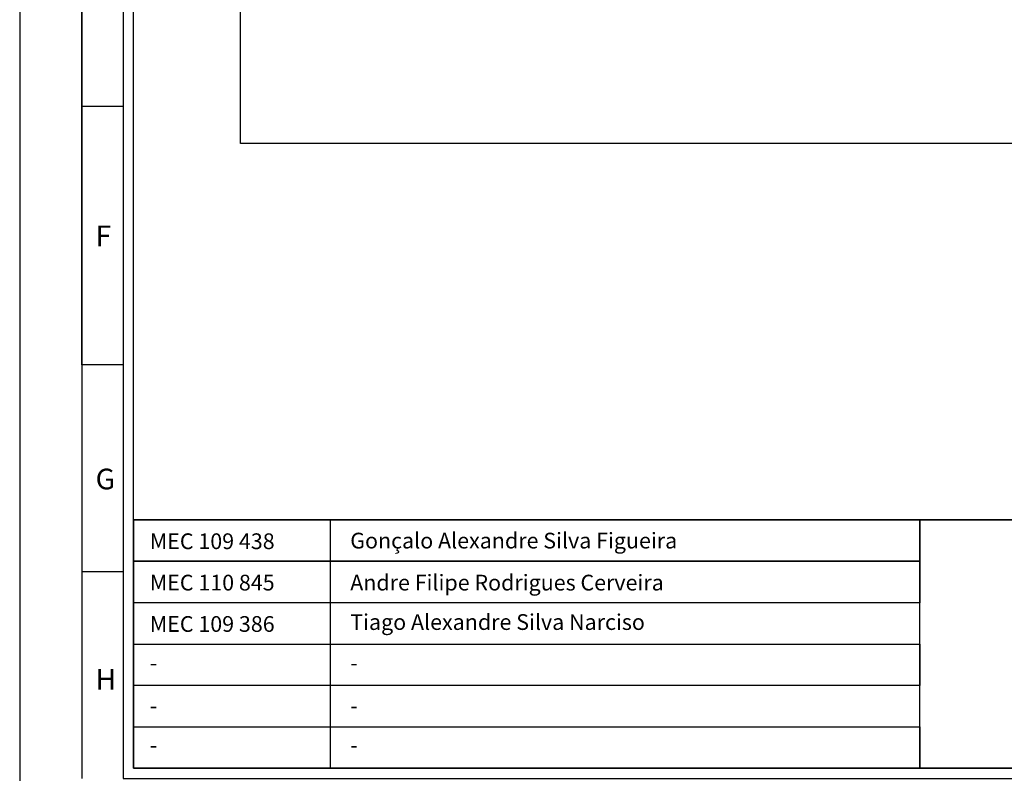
# Model space of a CAD drawing. Header units: millimetres. Extents: x -559 to 10735, y -2326 to 222.
# Tile 464 of 656: x 3643 to 3831, y -2111 to -1967. Entities that reach past the tile are written whole.
import ezdxf

# ---------------------------------------------------------------- set-up
doc = ezdxf.new("R2010")
doc.units = ezdxf.units.MM
doc.header["$LTSCALE"] = 4
for name, color, linetype in [('Extremos da Area Total', 253, 'Continuous'), ('Modelo', 251, 'Continuous'), ('Texto Cabeçalho', 3, 'Continuous')]:
    doc.layers.add(name, color=color, linetype=linetype)

msp = doc.modelspace()

# ---------------------------------------------------------------- linework, layer by layer
at = {"layer": 'Extremos da Area Total'}
msp.add_lwpolyline([(3685.39, -1862.34), (3685.39, -1845.41), (4188.19, -1845.41), (4188.19, -1990.69), (3685.39, -1990.69), (3685.39, -1865.19)], dxfattribs=at)
at = {"layer": 'Modelo'}
for p, q in [((3655.02, -2033.01), (3655.02, -1736.41)), ((3655.02, -1934.14), (3655.02, -2033.01)), ((3655.02, -1983.57), (3662.93, -1983.57)), ((3662.93, -2033.01), (3655.02, -2033.01)), ((3655.02, -2033.01), (3655.02, -2112.1)), ((3655.02, -2033.01), (3655.02, -2112.1)), ((3655.02, -2072.55), (3662.93, -2072.55))]:
    msp.add_line(p, q, dxfattribs=at)
for points in [[(3643.16, -2131.87), (4230.42, -2131.87), (4230.42, -1716.64), (3643.16, -1716.64)], [(3662.93, -2112.1), (4210.65, -2112.1), (4210.65, -1736.41), (3662.93, -1736.41)], [(4208.67, -2110.12), (3664.91, -2110.12), (3664.91, -1738.39), (4208.67, -1738.39)], [(3664.91, -2062.67), (4208.67, -2062.67), (4208.67, -2110.12), (3664.91, -2110.12)], [(3815.19, -2070.58), (3664.91, -2070.58), (3664.91, -2062.67), (3815.19, -2062.67)], [(3664.91, -2062.67), (3702.48, -2062.67), (3702.48, -2110.12), (3664.91, -2110.12)], [(4208.67, -2062.67), (3664.91, -2062.67), (3664.91, -2110.12), (4208.67, -2110.12)], [(3815.19, -2062.67), (4022.8, -2062.67), (4022.8, -2110.12), (3815.19, -2110.12)], [(3664.91, -2070.58), (3815.19, -2070.58), (3815.19, -2078.49), (3664.91, -2078.49)], [(3815.19, -2078.49), (3664.91, -2078.49), (3664.91, -2086.39), (3815.19, -2086.39)], [(3664.91, -2086.39), (3815.19, -2086.39), (3815.19, -2094.3), (3664.91, -2094.3)], [(3815.19, -2094.3), (3664.91, -2094.3), (3664.91, -2102.21), (3815.19, -2102.21)], [(3815.19, -2110.12), (3664.91, -2110.12), (3664.91, -2102.21), (3815.19, -2102.21)]]:
    msp.add_lwpolyline(points, close=True, dxfattribs=at)

# ---------------------------------------------------------------- texts
at = {"layer": 'Modelo', "char_height": 3.95, "attachment_point": 1}
for s, insert in [('F', (3657.67, -2006.39)), ('G', (3657.67, -2052.87)), ('H', (3657.67, -2091.2))]:
    msp.add_mtext_dynamic_manual_height_columns(s, width=54.2922, gutter_width=19.77, heights=[0], dxfattribs=dict(at, insert=insert))
at = {"layer": 'Texto Cabeçalho', "char_height": 3.0069, "attachment_point": 1}
for s, insert in [('MEC 109 438', (3668.03, -2065.24)), ('Gonçalo Alexandre Silva Figueira', (3706.34, -2065.12)), ('MEC 110 845', (3668.03, -2073.15)), ('Andre Filipe Rodrigues Cerveira', (3706.34, -2073.15)), ('MEC 109 386', (3668.03, -2081.06)), ('Tiago Alexandre Silva Narciso', (3706.34, -2080.69))]:
    msp.add_mtext_dynamic_manual_height_columns(s, width=75.4428, gutter_width=15.03, heights=[0], dxfattribs=dict(at, insert=insert))
at = {"layer": 'Texto Cabeçalho', "color": 18, "true_color": 0x000000, "char_height": 3.01, "attachment_point": 1}
for insert in [(3668.03, -2088.48), (3706.34, -2088.48), (3668.03, -2096.66), (3706.34, -2096.66), (3668.03, -2104.19), (3706.34, -2104.19)]:
    msp.add_mtext_dynamic_manual_height_columns('-', width=75.4428, gutter_width=15.03, heights=[0], dxfattribs=dict(at, insert=insert))

doc.saveas('drawing.dxf')
